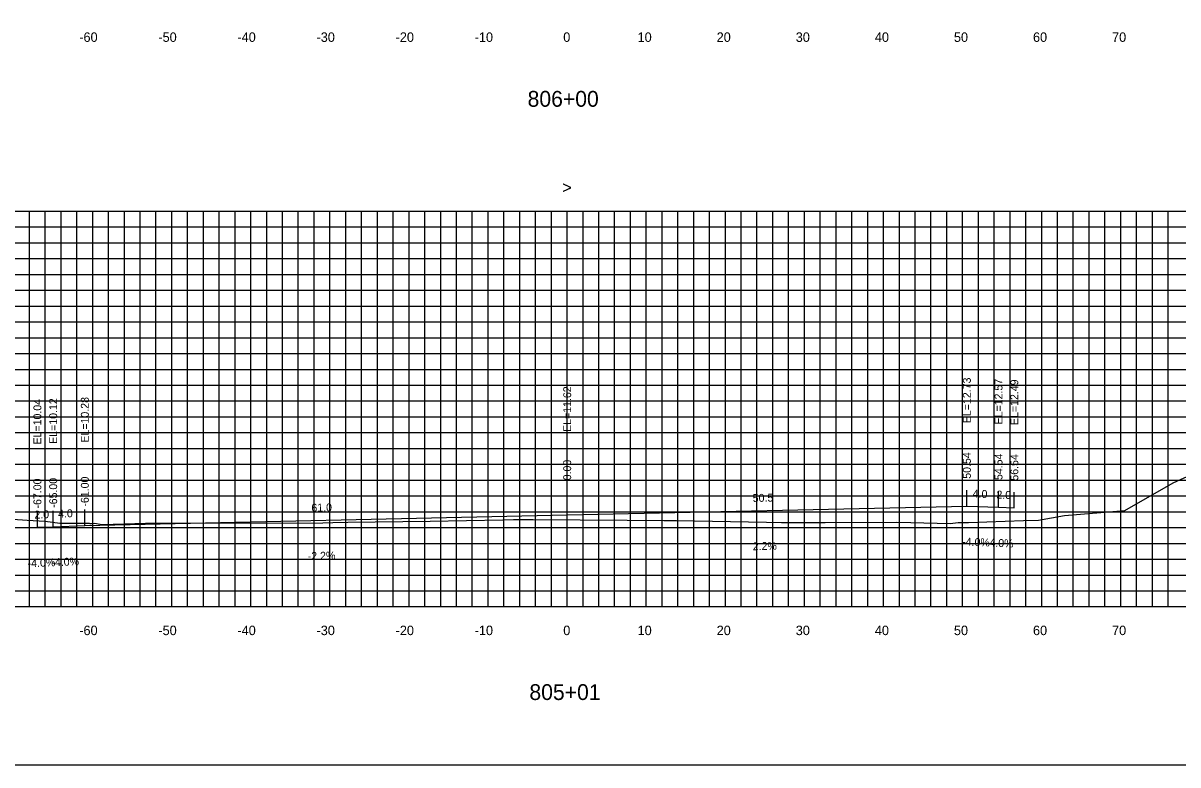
# Model space of a CAD drawing. Extents: x 1797419 to 1809236, y 248759 to 251512.
# Drawn here: x 1803582.2 to 1803728.2, y 250417.3 to 250511 of the extents above; entities that cross this region are included whole.
import ezdxf

# ---------------------------------------------------------------- set-up
doc = ezdxf.new("R2010")
doc.units = 0
for name, color, linetype in [('1', 7, 'Continuous'), ('10', 7, 'Continuous'), ('3', 7, 'Continuous'), ('4', 7, 'Continuous'), ('60', 7, 'Continuous'), ('CL-CNST', 7, 'Continuous'), ('Level 62', 7, 'Continuous'), ('M-ROADS', 7, 'Continuous')]:
    doc.layers.add(name, color=color, linetype=linetype)

msp = doc.modelspace()

# ---------------------------------------------------------------- linework, layer by layer
for p, q in [((1803651, 250448.87), (1803651, 250450.87)), ((1803701.54, 250449.98), (1803701.54, 250451.98)), ((1803705.54, 250449.82), (1803705.54, 250451.82)), ((1803707.54, 250449.74), (1803707.54, 250451.74)), ((1803584, 250447.29), (1803584, 250449.29)), ((1803586, 250447.37), (1803586, 250449.37)), ((1803590, 250447.53), (1803590, 250449.53))]:
    msp.add_line(p, q)
msp.add_lwpolyline([(1803501, 250417.26), (1803801, 250417.26), (1803801, 250607.26), (1803501, 250607.26)], close=True)
at = {"layer": '60'}
for p, q in [((1803501, 250437.26), (1803801, 250437.26)), ((1803591, 250437.2), (1803591, 250437.26)), ((1803601, 250437.2), (1803601, 250437.26)), ((1803611, 250437.2), (1803611, 250437.26)), ((1803621, 250437.2), (1803621, 250437.26)), ((1803631, 250437.2), (1803631, 250437.26)), ((1803641, 250437.2), (1803641, 250437.26)), ((1803651, 250437.2), (1803651, 250437.26)), ((1803661, 250437.2), (1803661, 250437.26)), ((1803671, 250437.2), (1803671, 250437.26)), ((1803681, 250437.2), (1803681, 250437.26)), ((1803691, 250437.2), (1803691, 250437.26)), ((1803701, 250437.2), (1803701, 250437.26)), ((1803711, 250437.2), (1803711, 250437.26)), ((1803721, 250437.2), (1803721, 250437.26))]:
    msp.add_line(p, q, dxfattribs=at)
at = {"layer": 'CL-CNST'}
msp.add_lwpolyline([(1803584, 250447.29), (1803586, 250447.37), (1803590, 250447.53), (1803651, 250448.87), (1803701.54, 250449.98), (1803705.54, 250449.82), (1803707.54, 250449.74)], dxfattribs=at)
at = {"layer": 'Level 62'}
for p, q in [((1803501, 250487.26), (1803801, 250487.26)), ((1803501, 250487.26), (1803801, 250487.26)), ((1803583, 250437.26), (1803583, 250487.26)), ((1803583, 250437.26), (1803583, 250487.26)), ((1803585, 250437.26), (1803585, 250487.26)), ((1803585, 250437.26), (1803585, 250487.26)), ((1803587, 250437.26), (1803587, 250487.26)), ((1803587, 250437.26), (1803587, 250487.26)), ((1803589, 250437.26), (1803589, 250487.26)), ((1803589, 250437.26), (1803589, 250487.26)), ((1803591, 250437.26), (1803591, 250487.26)), ((1803591, 250437.26), (1803591, 250487.26)), ((1803593, 250437.26), (1803593, 250487.26)), ((1803593, 250437.26), (1803593, 250487.26)), ((1803595, 250437.26), (1803595, 250487.26)), ((1803595, 250437.26), (1803595, 250487.26)), ((1803597, 250437.26), (1803597, 250487.26)), ((1803597, 250437.26), (1803597, 250487.26)), ((1803599, 250437.26), (1803599, 250487.26)), ((1803599, 250437.26), (1803599, 250487.26)), ((1803601, 250437.26), (1803601, 250487.26)), ((1803601, 250437.26), (1803601, 250487.26)), ((1803603, 250437.26), (1803603, 250487.26)), ((1803603, 250437.26), (1803603, 250487.26)), ((1803605, 250437.26), (1803605, 250487.26)), ((1803605, 250437.26), (1803605, 250487.26)), ((1803607, 250437.26), (1803607, 250487.26)), ((1803607, 250437.26), (1803607, 250487.26)), ((1803609, 250437.26), (1803609, 250487.26)), ((1803609, 250437.26), (1803609, 250487.26)), ((1803611, 250437.26), (1803611, 250487.26)), ((1803611, 250437.26), (1803611, 250487.26)), ((1803613, 250437.26), (1803613, 250487.26)), ((1803613, 250437.26), (1803613, 250487.26)), ((1803615, 250437.26), (1803615, 250487.26)), ((1803615, 250437.26), (1803615, 250487.26)), ((1803617, 250437.26), (1803617, 250487.26)), ((1803617, 250437.26), (1803617, 250487.26)), ((1803619, 250437.26), (1803619, 250487.26)), ((1803619, 250437.26), (1803619, 250487.26)), ((1803621, 250437.26), (1803621, 250487.26)), ((1803621, 250437.26), (1803621, 250487.26)), ((1803623, 250437.26), (1803623, 250487.26)), ((1803623, 250437.26), (1803623, 250487.26)), ((1803625, 250437.26), (1803625, 250487.26)), ((1803625, 250437.26), (1803625, 250487.26)), ((1803627, 250437.26), (1803627, 250487.26)), ((1803627, 250437.26), (1803627, 250487.26)), ((1803629, 250437.26), (1803629, 250487.26)), ((1803629, 250437.26), (1803629, 250487.26)), ((1803631, 250437.26), (1803631, 250487.26)), ((1803631, 250437.26), (1803631, 250487.26)), ((1803633, 250437.26), (1803633, 250487.26)), ((1803633, 250437.26), (1803633, 250487.26)), ((1803635, 250437.26), (1803635, 250487.26)), ((1803635, 250437.26), (1803635, 250487.26)), ((1803637, 250437.26), (1803637, 250487.26)), ((1803637, 250437.26), (1803637, 250487.26)), ((1803639, 250437.26), (1803639, 250487.26)), ((1803639, 250437.26), (1803639, 250487.26)), ((1803641, 250437.26), (1803641, 250487.26)), ((1803641, 250437.26), (1803641, 250487.26)), ((1803643, 250437.26), (1803643, 250487.26)), ((1803643, 250437.26), (1803643, 250487.26)), ((1803645, 250437.26), (1803645, 250487.26)), ((1803645, 250437.26), (1803645, 250487.26)), ((1803647, 250437.26), (1803647, 250487.26)), ((1803647, 250437.26), (1803647, 250487.26)), ((1803649, 250437.26), (1803649, 250487.26)), ((1803649, 250437.26), (1803649, 250487.26)), ((1803651, 250437.26), (1803651, 250487.26)), ((1803651, 250437.26), (1803651, 250487.26)), ((1803653, 250437.26), (1803653, 250487.26)), ((1803653, 250437.26), (1803653, 250487.26)), ((1803655, 250437.26), (1803655, 250487.26)), ((1803655, 250437.26), (1803655, 250487.26)), ((1803657, 250437.26), (1803657, 250487.26)), ((1803657, 250437.26), (1803657, 250487.26)), ((1803659, 250437.26), (1803659, 250487.26)), ((1803659, 250437.26), (1803659, 250487.26)), ((1803661, 250437.26), (1803661, 250487.26)), ((1803661, 250437.26), (1803661, 250487.26)), ((1803663, 250437.26), (1803663, 250487.26)), ((1803663, 250437.26), (1803663, 250487.26)), ((1803665, 250437.26), (1803665, 250487.26)), ((1803665, 250437.26), (1803665, 250487.26)), ((1803667, 250437.26), (1803667, 250487.26)), ((1803667, 250437.26), (1803667, 250487.26)), ((1803669, 250437.26), (1803669, 250487.26)), ((1803669, 250437.26), (1803669, 250487.26)), ((1803671, 250437.26), (1803671, 250487.26)), ((1803671, 250437.26), (1803671, 250487.26)), ((1803673, 250437.26), (1803673, 250487.26)), ((1803673, 250437.26), (1803673, 250487.26)), ((1803675, 250437.26), (1803675, 250487.26)), ((1803675, 250437.26), (1803675, 250487.26)), ((1803677, 250437.26), (1803677, 250487.26)), ((1803677, 250437.26), (1803677, 250487.26)), ((1803679, 250437.26), (1803679, 250487.26)), ((1803679, 250437.26), (1803679, 250487.26)), ((1803681, 250437.26), (1803681, 250487.26)), ((1803681, 250437.26), (1803681, 250487.26)), ((1803683, 250437.26), (1803683, 250487.26)), ((1803683, 250437.26), (1803683, 250487.26)), ((1803685, 250437.26), (1803685, 250487.26)), ((1803685, 250437.26), (1803685, 250487.26)), ((1803687, 250437.26), (1803687, 250487.26)), ((1803687, 250437.26), (1803687, 250487.26)), ((1803689, 250437.26), (1803689, 250487.26)), ((1803689, 250437.26), (1803689, 250487.26)), ((1803691, 250437.26), (1803691, 250487.26)), ((1803691, 250437.26), (1803691, 250487.26)), ((1803693, 250437.26), (1803693, 250487.26)), ((1803693, 250437.26), (1803693, 250487.26)), ((1803695, 250437.26), (1803695, 250487.26)), ((1803695, 250437.26), (1803695, 250487.26)), ((1803697, 250437.26), (1803697, 250487.26)), ((1803697, 250437.26), (1803697, 250487.26)), ((1803699, 250437.26), (1803699, 250487.26)), ((1803699, 250437.26), (1803699, 250487.26)), ((1803701, 250437.26), (1803701, 250487.26)), ((1803701, 250437.26), (1803701, 250487.26)), ((1803703, 250437.26), (1803703, 250487.26)), ((1803703, 250437.26), (1803703, 250487.26)), ((1803705, 250437.26), (1803705, 250487.26)), ((1803705, 250437.26), (1803705, 250487.26)), ((1803707, 250437.26), (1803707, 250487.26)), ((1803707, 250437.26), (1803707, 250487.26)), ((1803709, 250437.26), (1803709, 250487.26)), ((1803709, 250437.26), (1803709, 250487.26)), ((1803711, 250437.26), (1803711, 250487.26)), ((1803711, 250437.26), (1803711, 250487.26)), ((1803713, 250437.26), (1803713, 250487.26)), ((1803713, 250437.26), (1803713, 250487.26)), ((1803715, 250437.26), (1803715, 250487.26)), ((1803715, 250437.26), (1803715, 250487.26)), ((1803717, 250437.26), (1803717, 250487.26)), ((1803717, 250437.26), (1803717, 250487.26)), ((1803719, 250437.26), (1803719, 250487.26)), ((1803719, 250437.26), (1803719, 250487.26)), ((1803721, 250437.26), (1803721, 250487.26)), ((1803721, 250437.26), (1803721, 250487.26)), ((1803723, 250437.26), (1803723, 250487.26)), ((1803723, 250437.26), (1803723, 250487.26)), ((1803725, 250437.26), (1803725, 250487.26)), ((1803725, 250437.26), (1803725, 250487.26)), ((1803727, 250437.26), (1803727, 250487.26)), ((1803727, 250437.26), (1803727, 250487.26)), ((1803501, 250485.26), (1803801, 250485.26)), ((1803501, 250485.26), (1803801, 250485.26)), ((1803501, 250483.26), (1803801, 250483.26)), ((1803501, 250483.26), (1803801, 250483.26)), ((1803501, 250481.26), (1803801, 250481.26)), ((1803501, 250481.26), (1803801, 250481.26)), ((1803501, 250479.26), (1803801, 250479.26)), ((1803501, 250479.26), (1803801, 250479.26)), ((1803501, 250477.26), (1803801, 250477.26)), ((1803501, 250477.26), (1803801, 250477.26)), ((1803501, 250475.26), (1803801, 250475.26)), ((1803501, 250475.26), (1803801, 250475.26)), ((1803501, 250473.26), (1803801, 250473.26)), ((1803501, 250473.26), (1803801, 250473.26)), ((1803501, 250471.26), (1803801, 250471.26)), ((1803501, 250471.26), (1803801, 250471.26)), ((1803501, 250469.26), (1803801, 250469.26)), ((1803501, 250469.26), (1803801, 250469.26)), ((1803501, 250467.26), (1803801, 250467.26)), ((1803501, 250467.26), (1803801, 250467.26)), ((1803501, 250465.26), (1803801, 250465.26)), ((1803501, 250465.26), (1803801, 250465.26)), ((1803501, 250463.26), (1803801, 250463.26)), ((1803501, 250463.26), (1803801, 250463.26)), ((1803501, 250461.26), (1803801, 250461.26)), ((1803501, 250461.26), (1803801, 250461.26)), ((1803501, 250459.26), (1803801, 250459.26)), ((1803501, 250459.26), (1803801, 250459.26)), ((1803501, 250457.26), (1803801, 250457.26)), ((1803501, 250457.26), (1803801, 250457.26)), ((1803501, 250455.26), (1803801, 250455.26)), ((1803501, 250455.26), (1803801, 250455.26)), ((1803501, 250453.26), (1803801, 250453.26)), ((1803501, 250453.26), (1803801, 250453.26)), ((1803501, 250451.26), (1803801, 250451.26)), ((1803501, 250451.26), (1803801, 250451.26)), ((1803501, 250449.26), (1803801, 250449.26)), ((1803501, 250449.26), (1803801, 250449.26)), ((1803501, 250447.26), (1803801, 250447.26)), ((1803501, 250447.26), (1803801, 250447.26)), ((1803501, 250445.26), (1803801, 250445.26)), ((1803501, 250445.26), (1803801, 250445.26)), ((1803501, 250443.26), (1803801, 250443.26)), ((1803501, 250443.26), (1803801, 250443.26)), ((1803501, 250441.26), (1803801, 250441.26)), ((1803501, 250441.26), (1803801, 250441.26)), ((1803501, 250439.26), (1803801, 250439.26)), ((1803501, 250439.26), (1803801, 250439.26)), ((1803501, 250437.26), (1803801, 250437.26)), ((1803501, 250437.26), (1803801, 250437.26))]:
    msp.add_line(p, q, dxfattribs=at)
at = {"layer": 'M-ROADS'}
msp.add_lwpolyline([(1803579.67, 250448.39), (1803582.71, 250448.2), (1803584.98, 250448.07), (1803586.84, 250447.81), (1803587.18, 250447.81), (1803587.48, 250447.82), (1803590.57, 250447.8), (1803590.65, 250447.78), (1803590.81, 250447.78), (1803590.85, 250447.79), (1803591.18, 250447.8), (1803591.46, 250447.78), (1803592.16, 250447.66), (1803594.98, 250447.73), (1803597.66, 250447.81), (1803620.11, 250447.87), (1803621.35, 250447.9), (1803623.28, 250447.93), (1803633.67, 250448.08), (1803642.87, 250448.24), (1803644.22, 250448.26), (1803644.56, 250448.27), (1803646.7, 250448.26), (1803658.58, 250448.21), (1803663.21, 250448.16), (1803664.82, 250448.14), (1803676.19, 250447.94), (1803678.1, 250447.9), (1803683.6, 250447.9), (1803692.69, 250447.94), (1803694.47, 250447.92), (1803699.43, 250447.77), (1803700.43, 250447.88), (1803701.75, 250447.9), (1803708.7, 250448.17), (1803710.61, 250448.19), (1803713.89, 250448.79), (1803721.52, 250449.41), (1803727.63, 250452.93), (1803741.56, 250459.24)], dxfattribs=at)

# ---------------------------------------------------------------- texts
at = {"layer": '1'}
for s, p in [('806+00', (1803645.99, 250500.46)), ('805+01', (1803646.22, 250425.46))]:
    msp.add_text(s, height=2, dxfattribs=at).set_placement(p)
at = {"layer": '10'}
for s, p in [('-60', (1803589.3, 250508.66)), ('-50', (1803599.3, 250508.66)), ('-40', (1803609.3, 250508.66)), ('-30', (1803619.3, 250508.66)), ('-20', (1803629.3, 250508.66)), ('-10', (1803639.3, 250508.66)), ('0', (1803650.5, 250508.66)), ('10', (1803659.9, 250508.66)), ('20', (1803669.9, 250508.66)), ('30', (1803679.9, 250508.66)), ('40', (1803689.9, 250508.66)), ('50', (1803699.9, 250508.66)), ('60', (1803709.9, 250508.66)), ('70', (1803719.9, 250508.66)), ('-60', (1803589.3, 250433.66)), ('-50', (1803599.3, 250433.66)), ('-40', (1803609.3, 250433.66)), ('-30', (1803619.3, 250433.66)), ('-20', (1803629.3, 250433.66)), ('-10', (1803639.3, 250433.66)), ('0', (1803650.5, 250433.66)), ('10', (1803659.9, 250433.66)), ('20', (1803669.9, 250433.66)), ('30', (1803679.9, 250433.66)), ('40', (1803689.9, 250433.66)), ('50', (1803699.9, 250433.66)), ('60', (1803709.9, 250433.66)), ('70', (1803719.9, 250433.66))]:
    msp.add_text(s, height=1.2, dxfattribs=at).set_placement(p)
at = {"layer": '3'}
for s, p in [('EL=12.73', (1803702.04, 250460.46)), ('EL=12.57', (1803706.04, 250460.3)), ('EL=12.49', (1803708.04, 250460.22)), ('EL=11.62', (1803651.5, 250459.35)), ('EL=10.04', (1803584.5, 250457.76)), ('EL=10.12', (1803586.5, 250457.84)), ('EL=10.28', (1803590.5, 250458)), ('50.54', (1803702.04, 250453.43)), ('0.00', (1803651.5, 250453.23)), ('54.54', (1803706.04, 250453.27)), ('56.54', (1803708.04, 250453.19)), ('-67.00', (1803584.5, 250449.67)), ('-65.00', (1803586.5, 250449.75)), ('-61.00', (1803590.5, 250449.91))]:
    msp.add_text(s, height=1, rotation=90, dxfattribs=at).set_placement(p)
at = {"layer": '4'}
for s, rotation, p in [('50.5', 1.2603, (1803674.47, 250450.49)), ('4.0', 357.7094, (1803702.26, 250451.06)), ('2.0', 357.7094, (1803705.26, 250450.94)), ('2.0', 2.2906, (1803583.64, 250448.38)), ('4.0', 2.2906, (1803586.64, 250448.5)), ('61.0', 1.2603, (1803618.66, 250449.26)), ('2.2%', 1.2603, (1803674.47, 250444.39)), ('-4.0%', 357.7094, (1803700.93, 250445)), ('-4.0%', 357.7094, (1803703.93, 250444.88)), ('-4.0%', 2.2906, (1803585.79, 250442.36)), ('-2.2%', 1.2603, (1803618.2, 250443.15)), ('-4.0%', 2.2906, (1803582.79, 250442.24))]:
    msp.add_text(s, height=1, rotation=rotation, dxfattribs=at).set_placement(p)
at = {"layer": '60'}
msp.add_text('>', height=1.5, dxfattribs=at).set_placement((1803650.39, 250489.51))

doc.saveas('drawing.dxf')
